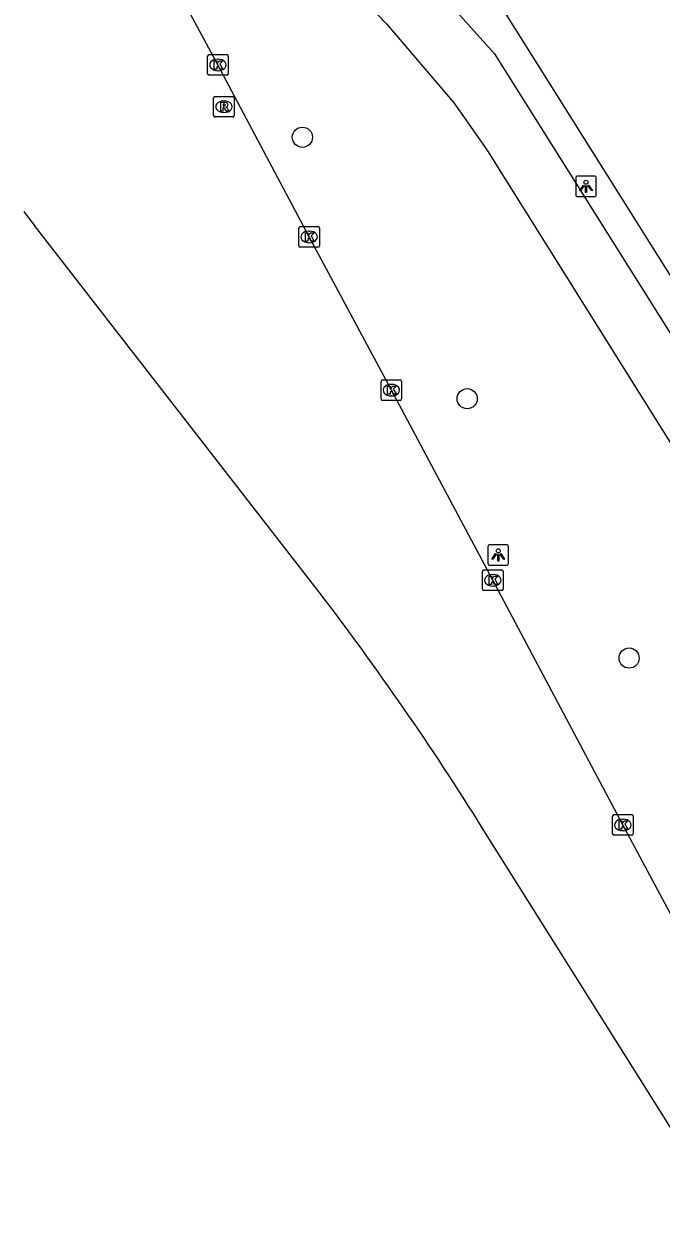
# Model space of a CAD drawing. Extents: x 160077 to 160945, y 386481 to 387498.
# Drawn here: x 160118.7 to 160149.7, y 387206.8 to 387264.4 of the extents above; entities that cross this region are included whole.
import ezdxf

# ---------------------------------------------------------------- set-up
doc = ezdxf.new("R2010")
doc.units = 0
for name, color, linetype in [('IMGEO_Boom', 7, 'Continuous'), ('IMGEO_Fietspad_gesloten', 7, 'Continuous'), ('IMGEO_Kolk', 7, 'Continuous'), ('IMGEO_Lichtpunt', 7, 'Continuous'), ('IMGEO_OVBaan_gesloten', 7, 'Continuous'), ('IMGEO_Rijbaan_regionaal_gesloten', 7, 'Continuous'), ('IMGEO_Rioolput', 7, 'Continuous'), ('IMGEO_Voetpad_open', 7, 'Continuous')]:
    doc.layers.add(name, color=color, linetype=linetype)

msp = doc.modelspace()

# ---------------------------------------------------------------- linework, layer by layer
at = {"layer": 'IMGEO_Boom'}
for centre in [(160132.268, 387258.855), (160140.261, 387246.165), (160148.117, 387233.575)]:
    msp.add_circle(centre, 0.489, dxfattribs=at)
at = {"layer": 'IMGEO_Fietspad_gesloten'}
for points in [[(160139.072, 387265.739), (160141.59, 387262.907), (160159.923, 387233.732), (160180.666, 387200.687)], [(160136.342, 387264.367), (160139.625, 387260.516), (160141.252, 387258.195), (160161.015, 387226.623), (160198.581, 387166.822), (160220.594, 387131.778)]]:
    msp.add_lwpolyline(points, dxfattribs=at)
msp.add_arc((160127.505, 387256.376), 11.914, 42.12371, 55.75976, dxfattribs=at)
at = {"layer": 'IMGEO_Kolk'}
for p, q in [((160127.671, 387261.941), (160127.671, 387262.793)), ((160127.746, 387262.867), (160128.598, 387262.867)), ((160128.159, 387262.647), (160128.184, 387262.647)), ((160128.672, 387262.793), (160128.672, 387261.941)), ((160128.598, 387261.867), (160127.746, 387261.867)), ((160128.182, 387262.087), (160128.157, 387262.087)), ((160132.095, 387253.592), (160132.095, 387254.444)), ((160132.17, 387254.518), (160133.022, 387254.518)), ((160133.096, 387254.444), (160133.096, 387253.592)), ((160132.606, 387253.738), (160132.581, 387253.738)), ((160132.583, 387254.298), (160132.608, 387254.298)), ((160133.022, 387253.518), (160132.17, 387253.518)), ((160136.082, 387246.153), (160136.082, 387247.005)), ((160136.157, 387247.079), (160137.009, 387247.079)), ((160136.57, 387246.859), (160136.595, 387246.859)), ((160137.083, 387247.005), (160137.083, 387246.153)), ((160136.593, 387246.299), (160136.568, 387246.299)), ((160137.009, 387246.079), (160136.157, 387246.079)), ((160141.005, 387236.926), (160141.005, 387237.778)), ((160141.08, 387237.852), (160141.932, 387237.852)), ((160141.493, 387237.632), (160141.518, 387237.632)), ((160142.006, 387237.778), (160142.006, 387236.926)), ((160141.516, 387237.072), (160141.491, 387237.072)), ((160141.932, 387236.852), (160141.08, 387236.852)), ((160147.313, 387225.051), (160147.313, 387225.903)), ((160147.388, 387225.977), (160148.24, 387225.977)), ((160147.801, 387225.757), (160147.826, 387225.757)), ((160148.314, 387225.903), (160148.314, 387225.051)), ((160148.24, 387224.977), (160147.388, 387224.977)), ((160147.824, 387225.197), (160147.799, 387225.197))]:
    msp.add_line(p, q, dxfattribs=at)
for points in [[(160127.671, 387261.941), (160127.671, 387262.793)], [(160127.746, 387262.867), (160128.598, 387262.867)], [(160127.992, 387262.567), (160128.115, 387262.567), (160128.115, 387262.416), (160128.245, 387262.567), (160128.409, 387262.567), (160128.263, 387262.416), (160128.416, 387262.167), (160128.264, 387262.167), (160128.179, 387262.331), (160128.115, 387262.264), (160128.115, 387262.167), (160127.992, 387262.167), (160127.992, 387262.567)], [(160128.672, 387262.793), (160128.672, 387261.941)], [(160128.598, 387261.867), (160127.746, 387261.867)], [(160132.095, 387253.592), (160132.095, 387254.444)], [(160132.17, 387254.518), (160133.022, 387254.518)], [(160133.096, 387254.444), (160133.096, 387253.592)], [(160132.416, 387254.218), (160132.539, 387254.218), (160132.539, 387254.067), (160132.669, 387254.218), (160132.833, 387254.218), (160132.687, 387254.067), (160132.84, 387253.818), (160132.688, 387253.818), (160132.603, 387253.982), (160132.539, 387253.915), (160132.539, 387253.818), (160132.416, 387253.818), (160132.416, 387254.218)], [(160133.022, 387253.518), (160132.17, 387253.518)], [(160136.082, 387246.153), (160136.082, 387247.005)], [(160136.157, 387247.079), (160137.009, 387247.079)], [(160137.083, 387247.005), (160137.083, 387246.153)], [(160136.403, 387246.779), (160136.526, 387246.779), (160136.526, 387246.628), (160136.656, 387246.779), (160136.82, 387246.779), (160136.674, 387246.628), (160136.827, 387246.379), (160136.675, 387246.379), (160136.59, 387246.543), (160136.526, 387246.476), (160136.526, 387246.379), (160136.403, 387246.379), (160136.403, 387246.779)], [(160137.009, 387246.079), (160136.157, 387246.079)], [(160141.005, 387236.926), (160141.005, 387237.778)], [(160141.08, 387237.852), (160141.932, 387237.852)], [(160142.006, 387237.778), (160142.006, 387236.926)], [(160141.326, 387237.552), (160141.449, 387237.552), (160141.449, 387237.401), (160141.579, 387237.552), (160141.743, 387237.552), (160141.597, 387237.401), (160141.75, 387237.152), (160141.598, 387237.152), (160141.513, 387237.316), (160141.449, 387237.249), (160141.449, 387237.152), (160141.326, 387237.152), (160141.326, 387237.552)], [(160141.932, 387236.852), (160141.08, 387236.852)], [(160147.313, 387225.051), (160147.313, 387225.903)], [(160147.388, 387225.977), (160148.24, 387225.977)], [(160147.634, 387225.677), (160147.757, 387225.677), (160147.757, 387225.526), (160147.887, 387225.677), (160148.051, 387225.677), (160147.905, 387225.526), (160148.058, 387225.277), (160147.906, 387225.277), (160147.821, 387225.441), (160147.757, 387225.374), (160147.757, 387225.277), (160147.634, 387225.277), (160147.634, 387225.677)], [(160148.314, 387225.903), (160148.314, 387225.051)], [(160148.24, 387224.977), (160147.388, 387224.977)]]:
    msp.add_lwpolyline(points, dxfattribs=at)
for centre, start, end in [((160127.748, 387262.791), 91.55205, 178.44795), ((160127.748, 387262.791), 91.55205, 178.44795), ((160128.596, 387262.791), 1.55205, 88.44795), ((160128.596, 387262.791), 1.55205, 88.44795), ((160127.748, 387261.943), 181.55205, 268.44795), ((160127.748, 387261.943), 181.55205, 268.44795), ((160128.596, 387261.943), 271.55205, 358.44795), ((160128.596, 387261.943), 271.55205, 358.44795), ((160132.172, 387254.442), 91.55205, 178.44795), ((160132.172, 387254.442), 91.55205, 178.44795), ((160133.02, 387254.442), 1.55205, 88.44795), ((160133.02, 387254.442), 1.55205, 88.44795), ((160132.172, 387253.594), 181.55205, 268.44795), ((160132.172, 387253.594), 181.55205, 268.44795), ((160133.02, 387253.594), 271.55205, 358.44795), ((160133.02, 387253.594), 271.55205, 358.44795), ((160136.159, 387247.003), 91.55205, 178.44795), ((160136.159, 387247.003), 91.55205, 178.44795), ((160137.007, 387247.003), 1.55205, 88.44795), ((160137.007, 387247.003), 1.55205, 88.44795), ((160136.159, 387246.155), 181.55205, 268.44795), ((160136.159, 387246.155), 181.55205, 268.44795), ((160137.007, 387246.155), 271.55205, 358.44795), ((160137.007, 387246.155), 271.55205, 358.44795), ((160141.082, 387237.776), 91.55205, 178.44795), ((160141.082, 387237.776), 91.55205, 178.44795), ((160141.93, 387237.776), 1.55205, 88.44795), ((160141.93, 387237.776), 1.55205, 88.44795), ((160141.082, 387236.928), 181.55205, 268.44795), ((160141.082, 387236.928), 181.55205, 268.44795), ((160141.93, 387236.928), 271.55205, 358.44795), ((160141.93, 387236.928), 271.55205, 358.44795), ((160147.39, 387225.901), 91.55205, 178.44795), ((160147.39, 387225.901), 91.55205, 178.44795), ((160148.238, 387225.901), 1.55205, 88.44795), ((160148.238, 387225.901), 1.55205, 88.44795), ((160147.39, 387225.053), 181.55205, 268.44795), ((160147.39, 387225.053), 181.55205, 268.44795), ((160148.238, 387225.053), 271.55205, 358.44795), ((160148.238, 387225.053), 271.55205, 358.44795)]:
    msp.add_arc(centre, 0.0765, start, end, dxfattribs=at)
for centre, major_axis, ratio, start_param, end_param in [((160128.158, 387262.367), (-0.387, 0.002), 0.722429, 4.712389, 7.853982), ((160128.183, 387262.367), (-0.39, 0.002), 0.717154, 1.570796, 4.712389), ((160132.582, 387254.018), (-0.387, 0.002), 0.722429, 4.712389, 7.853982), ((160132.607, 387254.018), (-0.39, 0.002), 0.717154, 1.570796, 4.712389), ((160136.569, 387246.579), (-0.387, 0.002), 0.722429, 4.712389, 7.853982), ((160136.594, 387246.579), (-0.39, 0.002), 0.717154, 1.570796, 4.712389), ((160141.492, 387237.352), (-0.387, 0.002), 0.722429, 4.712389, 7.853982), ((160141.517, 387237.352), (-0.39, 0.002), 0.717154, 1.570796, 4.712389), ((160147.8, 387225.477), (-0.387, 0.002), 0.722429, 4.712389, 7.853982), ((160147.825, 387225.477), (-0.39, 0.002), 0.717154, 1.570796, 4.712389)]:
    msp.add_ellipse(centre, major_axis=major_axis, ratio=ratio, start_param=start_param, end_param=end_param, dxfattribs=at)
at = {"layer": 'IMGEO_Lichtpunt'}
for p, q in [((160145.529, 387256.874), (160145.529, 387256.067)), ((160145.529, 387256.874), (160145.529, 387256.067)), ((160146.431, 387256.969), (160145.623, 387256.969)), ((160146.431, 387256.969), (160145.623, 387256.969)), ((160146.525, 387256.067), (160146.525, 387256.874)), ((160146.525, 387256.067), (160146.525, 387256.874)), ((160145.623, 387255.973), (160146.431, 387255.973)), ((160145.623, 387255.973), (160146.431, 387255.973)), ((160141.269, 387238.981), (160141.269, 387238.174)), ((160141.269, 387238.981), (160141.269, 387238.174)), ((160142.171, 387239.076), (160141.363, 387239.076)), ((160142.171, 387239.076), (160141.363, 387239.076)), ((160142.265, 387238.174), (160142.265, 387238.981)), ((160142.265, 387238.174), (160142.265, 387238.981)), ((160141.363, 387238.08), (160142.171, 387238.08)), ((160141.363, 387238.08), (160142.171, 387238.08))]:
    msp.add_line(p, q, dxfattribs=at)
for points in [[(160145.903, 387256.538), (160145.942, 387256.51), (160145.754, 387256.248), (160145.716, 387256.275), (160145.903, 387256.538)], [(160146.005, 387256.49), (160146.052, 387256.49), (160146.052, 387256.168), (160146.005, 387256.168), (160146.005, 387256.49)], [(160146.115, 387256.51), (160146.153, 387256.537), (160146.34, 387256.275), (160146.301, 387256.247), (160146.115, 387256.51)], [(160141.643, 387238.645), (160141.682, 387238.617), (160141.494, 387238.355), (160141.456, 387238.382), (160141.643, 387238.645)], [(160141.745, 387238.597), (160141.792, 387238.597), (160141.792, 387238.275), (160141.745, 387238.275), (160141.745, 387238.597)], [(160141.855, 387238.617), (160141.893, 387238.644), (160142.08, 387238.382), (160142.041, 387238.354), (160141.855, 387238.617)]]:
    msp.add_lwpolyline(points, dxfattribs=at)
for centre in [(160146.028, 387256.672), (160141.768, 387238.779)]:
    msp.add_circle(centre, 0.0994, dxfattribs=at)
for centre, start, end in [((160145.623, 387256.874), 90, 180), ((160145.623, 387256.874), 90, 180), ((160146.431, 387256.874), 0, 90), ((160146.431, 387256.874), 0, 90), ((160145.623, 387256.067), 180, 270), ((160145.623, 387256.067), 180, 270), ((160146.431, 387256.067), 270, 0), ((160146.431, 387256.067), 270, 360), ((160141.363, 387238.981), 90, 180), ((160141.363, 387238.981), 90, 180), ((160142.171, 387238.981), 0, 90), ((160142.171, 387238.981), 0, 90), ((160141.363, 387238.174), 180, 270), ((160141.363, 387238.174), 180, 270), ((160142.171, 387238.174), 270, 0), ((160142.171, 387238.174), 270, 360)]:
    msp.add_arc(centre, 0.0946, start, end, dxfattribs=at)
at = {"layer": 'IMGEO_OVBaan_gesloten'}
for points in [[(160133.085, 387236.777), (160119.269, 387254.568)], [(160248.244, 387054.606), (160224.562, 387092.222), (160199.952, 387131.452), (160165.124, 387186.911), (160140.996, 387225.337)]]:
    msp.add_lwpolyline(points, dxfattribs=at)
for centre, radius, start, end in [((160254.198, 387358.244), 170.161, 217.24999, 217.53782), ((160015.432, 387146.962), 148.016, 31.97167, 37.35767)]:
    msp.add_arc(centre, radius, start, end, dxfattribs=at)
at = {"layer": 'IMGEO_Rijbaan_regionaal_gesloten'}
msp.add_lwpolyline([(160162.84, 387197.364), (160156.514, 387209.228), (160147.814, 387225.477), (160145.887, 387229.105), (160141.506, 387237.352), (160136.583, 387246.579), (160132.596, 387254.018), (160128.172, 387262.367), (160126.625, 387265.218)], dxfattribs=at)
at = {"layer": 'IMGEO_Rioolput'}
for p, q in [((160127.962, 387259.913), (160127.962, 387260.765)), ((160128.037, 387260.839), (160128.889, 387260.839)), ((160128.963, 387260.765), (160128.963, 387259.913)), ((160128.473, 387260.059), (160128.448, 387260.059)), ((160128.45, 387260.619), (160128.475, 387260.619)), ((160128.889, 387259.839), (160128.037, 387259.839))]:
    msp.add_line(p, q, dxfattribs=at)
for points in [[(160127.962, 387259.913), (160127.962, 387260.765)], [(160128.037, 387260.839), (160128.889, 387260.839)], [(160128.963, 387260.765), (160128.963, 387259.913)], [(160128.551, 387260.537), (160128.299, 387260.539), (160128.299, 387260.139)], [(160128.299, 387260.139), (160128.423, 387260.139), (160128.423, 387260.301), (160128.434, 387260.301)], [(160128.477, 387260.458), (160128.423, 387260.458), (160128.423, 387260.377)], [(160128.423, 387260.377), (160128.475, 387260.377)], [(160128.481, 387260.272), (160128.552, 387260.139), (160128.692, 387260.139), (160128.627, 387260.265)], [(160128.889, 387259.839), (160128.037, 387259.839)]]:
    msp.add_lwpolyline(points, dxfattribs=at)
for centre, radius, start, end in [((160128.039, 387260.763), 0.0765, 91.55205, 178.44795), ((160128.039, 387260.763), 0.0765, 91.55205, 178.44795), ((160128.887, 387260.763), 0.0765, 1.55205, 88.44795), ((160128.887, 387260.763), 0.0765, 1.55205, 88.44795), ((160128.433, 387260.248), 0.0533, 26.02933, 88.69889), ((160128.459, 387260.566), 0.19, 274.7715, 282.96867), ((160128.483, 387260.362), 0.0964, 77.00612, 93.18647), ((160128.497, 387260.419), 0.0378, 276.66336, 79.67722), ((160128.55, 387260.427), 0.109, 350.36119, 89.41601), ((160128.548, 387260.427), 0.112, 277.58423, 350.98172), ((160128.532, 387260.212), 0.108, 29.51342, 73.79051), ((160128.039, 387259.915), 0.0765, 181.55205, 268.44795), ((160128.039, 387259.915), 0.0765, 181.55205, 268.44795), ((160128.887, 387259.915), 0.0765, 271.55205, 358.44795), ((160128.887, 387259.915), 0.0765, 271.55205, 358.44795)]:
    msp.add_arc(centre, radius, start, end, dxfattribs=at)
for centre, major_axis, ratio, start_param, end_param in [((160128.449, 387260.339), (-0.387, 0.002), 0.722429, 4.712389, 7.853982), ((160128.474, 387260.339), (-0.39, 0.002), 0.717154, 1.570796, 4.712389)]:
    msp.add_ellipse(centre, major_axis=major_axis, ratio=ratio, start_param=start_param, end_param=end_param, dxfattribs=at)
at = {"layer": 'IMGEO_Voetpad_open'}
msp.add_lwpolyline([(160179.769, 387204.942), (160161.126, 387234.638), (160142.864, 387263.696), (160139.615, 387268.878)], dxfattribs=at)

doc.saveas('drawing.dxf')
